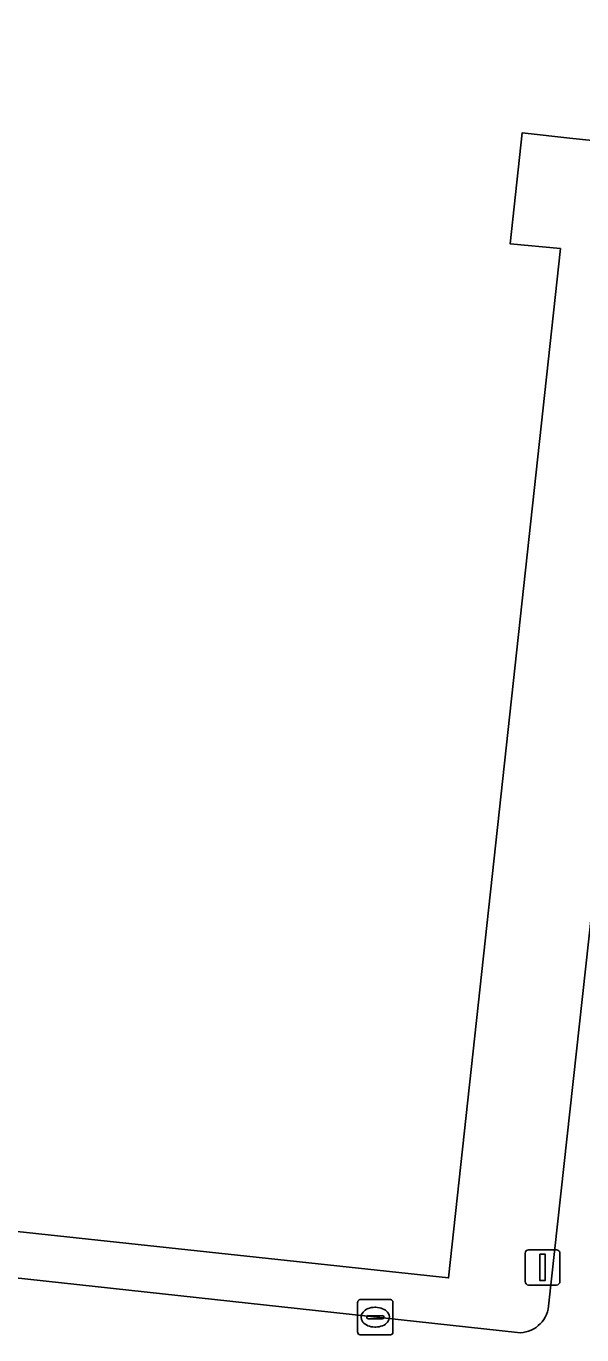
# Model space of a CAD drawing. Extents: x 162184 to 163154, y 385507 to 386516.
# Drawn here: x 162591.77 to 162607.53, y 386321.8 to 386358.93 of the extents above; entities that cross this region are included whole.
import ezdxf

# ---------------------------------------------------------------- set-up
doc = ezdxf.new("R2010")
doc.units = 0
for name, color, linetype in [('IMGEO_Kolk', 7, 'Continuous'), ('IMGEO_Lichtmast', 7, 'Continuous'), ('IMGEO_Pand', 7, 'Continuous'), ('IMGEO_Rijbaan_lokaal_open', 7, 'Continuous'), ('IMGEO_Voetpad_open', 7, 'Continuous')]:
    doc.layers.add(name, color=color, linetype=linetype)

msp = doc.modelspace()

# ---------------------------------------------------------------- linework, layer by layer
at = {"layer": 'IMGEO_Kolk'}
for p, q in [((162601.172, 386321.874), (162601.172, 386322.726)), ((162601.247, 386322.8), (162602.099, 386322.8)), ((162602.173, 386322.726), (162602.173, 386321.874)), ((162601.431, 386322.294), (162601.431, 386322.306)), ((162601.474, 386322.343), (162601.872, 386322.343)), ((162601.66, 386322.58), (162601.685, 386322.58)), ((162601.915, 386322.306), (162601.915, 386322.294)), ((162601.869, 386322.257), (162601.471, 386322.257)), ((162601.683, 386322.02), (162601.658, 386322.02)), ((162602.099, 386321.8), (162601.247, 386321.8))]:
    msp.add_line(p, q, dxfattribs=at)
for points in [[(162601.172, 386321.874), (162601.172, 386322.726)], [(162601.247, 386322.8), (162602.099, 386322.8)], [(162602.173, 386322.726), (162602.173, 386321.874)], [(162602.099, 386321.8), (162601.247, 386321.8)]]:
    msp.add_lwpolyline(points, dxfattribs=at)
for centre, radius, start, end in [((162601.249, 386322.724), 0.0765, 91.552, 178.448), ((162601.249, 386322.724), 0.0765, 91.552, 178.448), ((162602.097, 386322.724), 0.0765, 1.552, 88.448), ((162602.097, 386322.724), 0.0765, 1.552, 88.448), ((162601.471, 386322.303), 0.0403, 85.8775, 175.7526), ((162601.876, 386322.305), 0.0386, 1.7309, 96.639), ((162601.468, 386322.293), 0.0366, 178.938, 274.7102), ((162601.872, 386322.3), 0.043, 264.8664, 352.4533), ((162601.249, 386321.876), 0.0765, 181.552, 268.448), ((162601.249, 386321.876), 0.0765, 181.552, 268.448), ((162602.097, 386321.876), 0.0765, 271.552, 358.448), ((162602.097, 386321.876), 0.0765, 271.552, 358.448)]:
    msp.add_arc(centre, radius, start, end, dxfattribs=at)
for centre, major_axis, ratio, start_param, end_param in [((162601.659, 386322.3), (-0.387, 0.002), 0.722429, 4.712389, 7.853982), ((162601.684, 386322.3), (-0.39, 0.002), 0.717154, 1.570796, 4.712389)]:
    msp.add_ellipse(centre, major_axis=major_axis, ratio=ratio, start_param=start_param, end_param=end_param, dxfattribs=at)
at = {"layer": 'IMGEO_Lichtmast'}
for p, q in [((162606.021, 386324.213), (162606.811, 386324.213)), ((162606.811, 386324.213), (162606.021, 386324.213)), ((162605.921, 386323.313), (162605.921, 386324.113)), ((162605.921, 386324.113), (162605.921, 386323.313)), ((162606.911, 386324.113), (162606.911, 386323.313)), ((162606.911, 386323.313), (162606.911, 386324.113)), ((162606.811, 386323.213), (162606.021, 386323.213)), ((162606.021, 386323.213), (162606.811, 386323.213))]:
    msp.add_line(p, q, dxfattribs=at)
msp.add_lwpolyline([(162606.341, 386324.088), (162606.491, 386324.088), (162606.491, 386323.338), (162606.341, 386323.338), (162606.341, 386324.088)], dxfattribs=at)
for centre, start, end in [((162606.021, 386324.113), 90, 180), ((162606.021, 386324.113), 90, 180), ((162606.811, 386324.113), 0, 90), ((162606.811, 386324.113), 360, 90), ((162606.021, 386323.313), 180, 270), ((162606.021, 386323.313), 180, 270), ((162606.811, 386323.313), 270, 0), ((162606.811, 386323.313), 270, 0)]:
    msp.add_arc(centre, 0.1, start, end, dxfattribs=at)
at = {"layer": 'IMGEO_Pand'}
msp.add_lwpolyline([(162554.466, 386351.14), (162551.394, 386351.387), (162550.959, 386347.389), (162552.51, 386347.22), (162550.572, 386329.166), (162570.2, 386327.044), (162570.371, 386328.537), (162584.259, 386326.946), (162584.111, 386325.529), (162603.751, 386323.413), (162606.924, 386352.615), (162605.495, 386352.753), (162605.841, 386355.904), (162607.28, 386355.744), (162608.842, 386355.576), (162609.275, 386359.57), (162607.724, 386359.738), (162612.582, 386404.614), (162559.406, 386410.398), (162553.579, 386356.265), (162555.001, 386356.112), (162554.962, 386355.747), (162554.494, 386351.401)], close=True, dxfattribs=at)
at = {"layer": 'IMGEO_Rijbaan_lokaal_open'}
for points in [[(162605.702, 386321.861), (162549.69, 386327.963), (162551.757, 386346.596), (162548.152, 386346.88), (162554.911, 386408.696)], [(162615.52, 386404.02), (162606.588, 386322.611)]]:
    msp.add_lwpolyline(points, dxfattribs=at)
msp.add_arc((162605.75, 386322.703), 0.843, 266.7502, 353.7457, dxfattribs=at)
at = {"layer": 'IMGEO_Voetpad_open'}
msp.add_lwpolyline([(162603.751, 386323.413), (162584.111, 386325.529), (162584.259, 386326.946), (162570.371, 386328.537), (162570.2, 386327.044), (162550.572, 386329.166), (162552.51, 386347.22), (162550.959, 386347.389), (162551.394, 386351.387), (162554.466, 386351.14), (162554.494, 386351.401), (162554.962, 386355.747), (162555.001, 386356.112), (162553.579, 386356.265), (162559.406, 386410.398), (162612.582, 386404.614), (162607.724, 386359.738), (162609.275, 386359.57), (162608.842, 386355.576), (162607.28, 386355.744), (162605.841, 386355.904), (162605.495, 386352.753), (162606.924, 386352.615)], close=True, dxfattribs=at)
for points in [[(162606.588, 386322.611), (162615.52, 386404.02)], [(162551.757, 386346.596), (162549.69, 386327.963), (162605.702, 386321.861)]]:
    msp.add_lwpolyline(points, dxfattribs=at)
msp.add_arc((162605.75, 386322.703), 0.843, 266.7502, 353.7457, dxfattribs=at)

doc.saveas('drawing.dxf')
